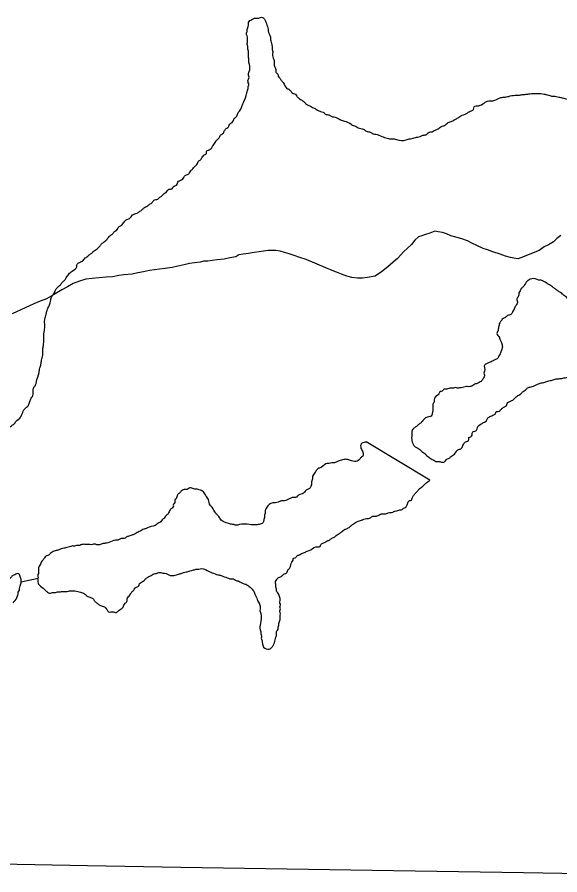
# Model space of a CAD drawing. Extents: x 2.4 to 73.1, y 4.5 to 25.6.
# Drawn here: x 46.1467 to 46.3093, y 19.8046 to 20.0614 of the extents above; entities that cross this region are included whole.
import ezdxf

# ---------------------------------------------------------------- set-up
doc = ezdxf.new("R2010")
doc.units = 0
for name, color, linetype in [('GM_X_Major_River', 7, 'Continuous'), ('GM_X_Minor_Lake', 7, 'Continuous'), ('GM_X_Minor_River', 7, 'Continuous'), ('GM_X_State_Route', 7, 'Continuous')]:
    doc.layers.add(name, color=color, linetype=linetype)

msp = doc.modelspace()

# ---------------------------------------------------------------- linework, layer by layer
at = {"layer": 'GM_X_Major_River'}
for points in [[(46.19931, 20.01592), (46.19971, 20.01648), (46.20069, 20.01759), (46.20089, 20.01816), (46.20147, 20.01852), (46.20206, 20.01927), (46.20284, 20.02019), (46.20342, 20.02056), (46.20344, 20.02113), (46.20421, 20.02168), (46.20479, 20.02204), (46.20539, 20.02298), (46.20618, 20.0241), (46.20677, 20.02484), (46.20735, 20.02539), (46.20755, 20.02596), (46.20833, 20.02651), (46.20873, 20.02726), (46.20932, 20.028), (46.2101, 20.02874), (46.2103, 20.02931), (46.21108, 20.02985), (46.21147, 20.03041), (46.21187, 20.03116), (46.21246, 20.03172), (46.21266, 20.03228), (46.21325, 20.03322), (46.21365, 20.03378), (46.21406, 20.03491), (46.21446, 20.03585), (46.21549, 20.03867), (46.21569, 20.03942), (46.2159, 20.03999), (46.21592, 20.04056), (46.21612, 20.04112), (46.21594, 20.0417), (46.21597, 20.04284), (46.21618, 20.0434), (46.216, 20.04398), (46.21602, 20.04455), (46.21622, 20.04511), (46.21628, 20.0472), (46.2161, 20.04778), (46.21612, 20.04854), (46.21596, 20.04949), (46.21597, 20.05006), (46.21598, 20.05063), (46.216, 20.0512), (46.21582, 20.05178), (46.21584, 20.05235), (46.21566, 20.05292), (46.21569, 20.05406), (46.21555, 20.05578), (46.21538, 20.05654), (46.21558, 20.05711), (46.2156, 20.05768), (46.2158, 20.05824), (46.21601, 20.059), (46.21603, 20.05976), (46.21642, 20.06032), (46.217, 20.06068), (46.21777, 20.06104), (46.21834, 20.06102), (46.2193, 20.06119), (46.21987, 20.06136), (46.22044, 20.06116), (46.22099, 20.06038), (46.22134, 20.05942), (46.22187, 20.0577), (46.22203, 20.05674), (46.22239, 20.05597), (46.22257, 20.05539), (46.22255, 20.05483), (46.22273, 20.05425), (46.2229, 20.05348), (46.22307, 20.05253), (46.22305, 20.05196), (46.22323, 20.05138), (46.2232, 20.05024), (46.22354, 20.04871), (46.22371, 20.04814), (46.22368, 20.047), (46.22386, 20.04642), (46.22421, 20.04546), (46.2242, 20.04489), (46.22476, 20.04431), (46.22493, 20.04373), (46.2253, 20.04315), (46.22585, 20.04238), (46.2264, 20.04179), (46.2275, 20.04005), (46.22825, 20.03965), (46.22936, 20.03848), (46.23011, 20.03827), (46.23048, 20.03769), (46.23103, 20.0371), (46.23159, 20.03671)], [(46.23159, 20.03671), (46.23253, 20.03611), (46.23308, 20.03553), (46.23364, 20.03513), (46.23458, 20.03472), (46.23514, 20.03433), (46.23571, 20.03412), (46.23664, 20.03353), (46.23758, 20.03312), (46.23834, 20.03291), (46.23908, 20.03232), (46.24003, 20.0321), (46.24078, 20.0317), (46.24229, 20.03128), (46.24304, 20.03088), (46.2436, 20.03067), (46.24417, 20.03047), (46.24473, 20.03026), (46.24661, 20.02945), (46.24717, 20.02905), (46.2483, 20.02864), (46.24886, 20.02825), (46.25037, 20.02783), (46.25131, 20.02723), (46.25225, 20.02701), (46.253, 20.02661), (46.25451, 20.02619), (46.25508, 20.02599), (46.25677, 20.02537), (46.25828, 20.02495), (46.25961, 20.02491), (46.26036, 20.0247), (46.26321, 20.02462), (46.26379, 20.0248), (46.26455, 20.02497), (46.26532, 20.02513), (46.26666, 20.02548), (46.26742, 20.02565), (46.26819, 20.02601), (46.26915, 20.02617), (46.27012, 20.0269), (46.27107, 20.02707), (46.27165, 20.02743), (46.27261, 20.02779), (46.27358, 20.02852), (46.27454, 20.02887), (46.27512, 20.02924), (46.27609, 20.02997), (46.27724, 20.03032), (46.27782, 20.03069), (46.27878, 20.03123), (46.27956, 20.03178), (46.28128, 20.03249), (46.28206, 20.03304), (46.28341, 20.03376), (46.28362, 20.03452), (46.28496, 20.03486), (46.28803, 20.0363), (46.2886, 20.03628), (46.2909, 20.03698), (46.29186, 20.03733), (46.2932, 20.03749), (46.29396, 20.03766), (46.29587, 20.03798), (46.29663, 20.03796), (46.29778, 20.03812), (46.29911, 20.03828), (46.30025, 20.03843), (46.30462, 20.03831), (46.30557, 20.0381), (46.30632, 20.03789), (46.30727, 20.03767), (46.30822, 20.03765), (46.30897, 20.03744), (46.30992, 20.03722), (46.31218, 20.03659), (46.31407, 20.03615), (46.31464, 20.03614), (46.31653, 20.03571), (46.31729, 20.03569), (46.31805, 20.03547), (46.31861, 20.03527), (46.31937, 20.03506), (46.32012, 20.03485), (46.32069, 20.03464), (46.32182, 20.03442), (46.32257, 20.03383), (46.32426, 20.0334), (46.32539, 20.0328), (46.32653, 20.03258), (46.32728, 20.03218), (46.32784, 20.03197), (46.32859, 20.03157), (46.32915, 20.03137), (46.32991, 20.03116), (46.33066, 20.03076), (46.3316, 20.03054)], [(46.13717, 19.93549), (46.1387, 19.93583), (46.13966, 19.936), (46.14024, 19.93636), (46.141, 19.93634), (46.14158, 19.93689), (46.14235, 19.93725), (46.14332, 19.9378), (46.14409, 19.93835), (46.14525, 19.93926), (46.14583, 19.93963), (46.14623, 19.94019), (46.14779, 19.94167), (46.14819, 19.94261), (46.14899, 19.9441), (46.14996, 19.94503), (46.15037, 19.94597), (46.15078, 19.9471), (46.15137, 19.94803), (46.15162, 19.95031), (46.15222, 19.95124), (46.15243, 19.95219), (46.15326, 19.95501), (46.15349, 19.95634), (46.15369, 19.9569), (46.15391, 19.95804), (46.15414, 19.95936), (46.15435, 19.96012), (46.1544, 19.96221), (46.15462, 19.96334), (46.15471, 19.96676), (46.15492, 19.96771), (46.155, 19.97094), (46.15521, 19.97169), (46.15542, 19.97244), (46.15564, 19.97358), (46.15625, 19.97489), (46.15666, 19.97621), (46.15708, 19.97772), (46.15787, 19.97884), (46.15807, 19.97941), (46.15847, 19.98016), (46.15964, 19.98126), (46.16023, 19.98201), (46.16082, 19.98256), (46.16141, 19.98331), (46.1622, 19.98443), (46.16317, 19.98535), (46.16453, 19.98664), (46.16455, 19.98721), (46.16533, 19.98795), (46.16648, 19.98849), (46.16688, 19.98905), (46.16785, 19.98979), (46.16843, 19.99034), (46.16921, 19.99089), (46.16979, 19.99144), (46.17037, 19.99181), (46.17154, 19.99292), (46.17213, 19.99366), (46.1729, 19.99421), (46.17368, 19.99495), (46.17447, 19.99588), (46.17524, 19.99643), (46.17583, 19.99717), (46.17641, 19.99753), (46.1772, 19.99865), (46.17816, 19.9992), (46.17856, 19.99976), (46.17934, 20.00069), (46.1803, 20.00104), (46.18128, 20.00215), (46.18262, 20.00269), (46.1834, 20.00324), (46.18398, 20.0036), (46.18456, 20.00415), (46.18572, 20.00488), (46.1865, 20.00543), (46.18708, 20.0058), (46.18767, 20.00654), (46.18882, 20.00689), (46.1894, 20.00744), (46.19017, 20.00799), (46.19076, 20.00855), (46.19134, 20.00891), (46.19212, 20.00984), (46.19308, 20.01001), (46.19347, 20.01057), (46.19444, 20.01111), (46.19504, 20.01223), (46.19619, 20.01277), (46.19659, 20.01333), (46.19717, 20.01408), (46.19775, 20.01425), (46.19833, 20.0148), (46.19873, 20.01536), (46.19931, 20.01592)], [(46.31402, 19.97532), (46.31347, 19.97591), (46.31252, 19.97612), (46.31123, 19.97749), (46.31067, 19.97788), (46.31011, 19.97847), (46.30955, 19.97887), (46.30862, 19.97946), (46.30806, 19.97986), (46.30731, 19.98045), (46.30619, 19.98124), (46.30544, 19.98164), (46.30488, 19.98203), (46.30413, 19.98244), (46.30357, 19.98264), (46.303, 19.98266), (46.30243, 19.98286), (46.30034, 19.98292), (46.29976, 19.98256), (46.29918, 19.982), (46.29819, 19.98051), (46.2976, 19.97995), (46.2974, 19.97939), (46.29701, 19.97883), (46.29699, 19.97826), (46.29679, 19.97769), (46.29638, 19.97675), (46.29656, 19.97618), (46.29615, 19.97505), (46.29575, 19.97449), (46.29555, 19.97393), (46.29515, 19.97337), (46.29495, 19.9728), (46.29437, 19.97225), (46.29341, 19.97189), (46.29282, 19.97134), (46.29225, 19.97117), (46.29185, 19.97061), (46.29126, 19.96986), (46.29105, 19.96911), (46.29083, 19.96797), (46.29062, 19.96722), (46.29042, 19.96665), (46.29115, 19.96549), (46.29132, 19.96492), (46.29169, 19.96415), (46.29186, 19.96357), (46.29204, 19.963), (46.29181, 19.96167), (46.2914, 19.96054), (46.29101, 19.95998), (46.2908, 19.95942), (46.29003, 19.95887), (46.28926, 19.95851), (46.28868, 19.95815), (46.2881, 19.95797), (46.28734, 19.95761), (46.28676, 19.95725), (46.28671, 19.95535), (46.2865, 19.95478), (46.28668, 19.95421), (46.28627, 19.95308), (46.28568, 19.95233), (46.2851, 19.95197), (46.28433, 19.95161), (46.28375, 19.95144), (46.28317, 19.95107), (46.28203, 19.95072), (46.28126, 19.95074), (46.27974, 19.95041), (46.27917, 19.95042), (46.27859, 19.95025), (46.27803, 19.95045), (46.27745, 19.95028), (46.27631, 19.95031), (46.27516, 19.94996), (46.27459, 19.94998), (46.27401, 19.94942), (46.27343, 19.94925), (46.27284, 19.94831), (46.27226, 19.94795), (46.27166, 19.94683), (46.27165, 19.94626), (46.27125, 19.94551), (46.27122, 19.94456), (46.27119, 19.94342), (46.27098, 19.94247), (46.27077, 19.94191), (46.27001, 19.94174), (46.26827, 19.94064), (46.26787, 19.94009), (46.2671, 19.93954), (46.26651, 19.93898), (46.26574, 19.93843), (46.26516, 19.93788), (46.26495, 19.93731), (46.26494, 19.93674)], [(46.26494, 19.93674), (46.26489, 19.93503), (46.26542, 19.93331), (46.26597, 19.93272), (46.26672, 19.93232), (46.26728, 19.93193), (46.26821, 19.93114), (46.26877, 19.93075), (46.26933, 19.93016), (46.27045, 19.92937), (46.27101, 19.92897), (46.27157, 19.92877), (46.27213, 19.92837), (46.27327, 19.92834), (46.27384, 19.92813), (46.27499, 19.92848), (46.27538, 19.92904), (46.27596, 19.92922), (46.27654, 19.92977), (46.2777, 19.9305), (46.27869, 19.9318), (46.27965, 19.93216), (46.28024, 19.93309), (46.28103, 19.93421), (46.2816, 19.93438), (46.282, 19.93495), (46.28201, 19.93551), (46.28259, 19.93569), (46.28298, 19.93625), (46.2832, 19.93719), (46.28435, 19.93773), (46.28456, 19.93849), (46.28573, 19.9396), (46.28669, 19.94014), (46.28727, 19.9405), (46.28748, 19.94107), (46.28806, 19.94162), (46.28922, 19.94216), (46.28999, 19.94271), (46.2902, 19.94328), (46.29077, 19.94326), (46.29135, 19.94362), (46.29193, 19.94418), (46.2927, 19.94473), (46.29328, 19.94509), (46.29349, 19.94566), (46.29484, 19.94657), (46.29542, 19.94693), (46.29601, 19.94749), (46.29698, 19.94822), (46.29756, 19.94859), (46.29834, 19.94933), (46.29892, 19.94969), (46.2995, 19.95024), (46.30027, 19.9506), (46.30103, 19.95077), (46.30257, 19.95149), (46.30372, 19.95184), (46.30449, 19.95201), (46.30564, 19.95236), (46.3064, 19.95253), (46.30755, 19.95287), (46.30813, 19.95305), (46.30869, 19.95303), (46.30927, 19.95321), (46.30984, 19.95319), (46.31042, 19.95337), (46.31098, 19.95335), (46.31156, 19.95353), (46.31213, 19.95351), (46.31326, 19.9531), (46.31401, 19.9527), (46.31627, 19.95188), (46.31683, 19.95148), (46.31739, 19.95127), (46.31815, 19.95106), (46.31871, 19.95067), (46.3221, 19.94943), (46.32267, 19.94942), (46.32323, 19.94921), (46.3238, 19.9492), (46.32437, 19.94899), (46.32494, 19.94898), (46.32551, 19.94896), (46.32607, 19.94875), (46.32664, 19.94874), (46.32721, 19.94853), (46.33139, 19.94842), (46.33215, 19.94859), (46.33273, 19.94876), (46.3333, 19.94875), (46.33387, 19.94911), (46.33445, 19.94928), (46.33561, 19.95001), (46.33618, 19.95019), (46.33695, 19.95055), (46.33753, 19.95091)]]:
    msp.add_spline(points, degree=3, dxfattribs=at)
at = {"layer": 'GM_X_Minor_Lake'}
msp.add_line((46.2703, 19.92274), (46.25121, 19.93422), dxfattribs=at)
for points in [[(46.25121, 19.93422), (46.25099, 19.93408), (46.25023, 19.93392), (46.24964, 19.93336), (46.24962, 19.9326), (46.2498, 19.93203), (46.25016, 19.93145), (46.25034, 19.93087), (46.25032, 19.93011), (46.24974, 19.92956), (46.24915, 19.92881), (46.24857, 19.92845), (46.24686, 19.92849), (46.24629, 19.9287), (46.24573, 19.92891), (46.24459, 19.92894), (46.24382, 19.92877), (46.24248, 19.92823), (46.24152, 19.92788), (46.24095, 19.9279), (46.24018, 19.92773), (46.23961, 19.92774), (46.23788, 19.92665), (46.23711, 19.92629), (46.23653, 19.92593), (46.23613, 19.92537), (46.23574, 19.92481), (46.23534, 19.92425), (46.23514, 19.92368), (46.23512, 19.92311), (46.23492, 19.92255), (46.23489, 19.92141), (46.23468, 19.92084), (46.23409, 19.9201), (46.23332, 19.91974), (46.23216, 19.91863), (46.23139, 19.91846), (46.23062, 19.91791), (46.23004, 19.91755), (46.22928, 19.91757), (46.22851, 19.91721), (46.22793, 19.91704), (46.22716, 19.91668), (46.2264, 19.91651), (46.22583, 19.91652), (46.22487, 19.91617), (46.2241, 19.916), (46.22296, 19.91584), (46.222, 19.9153), (46.22121, 19.91418), (46.221, 19.91361), (46.22098, 19.91285), (46.22078, 19.91229), (46.22076, 19.91153), (46.22055, 19.91097)], [(46.21983, 19.87544), (46.22, 19.87486), (46.22017, 19.87391), (46.22052, 19.87275), (46.22221, 19.87214), (46.22279, 19.8725), (46.22338, 19.87325), (46.224, 19.87494), (46.2242, 19.8757), (46.22441, 19.87626), (46.22444, 19.87759), (46.22484, 19.87815), (46.22485, 19.87872), (46.22506, 19.87928), (46.22507, 19.87985), (46.22548, 19.88098), (46.2255, 19.88174), (46.22552, 19.88231), (46.22553, 19.88307), (46.22536, 19.88365), (46.22556, 19.88421), (46.22539, 19.88479), (46.22559, 19.88535), (46.22542, 19.88593), (46.22544, 19.88669), (46.22474, 19.88899), (46.22437, 19.88957), (46.22439, 19.89014), (46.22421, 19.89071), (46.22423, 19.89128), (46.22405, 19.89186), (46.22446, 19.89299), (46.22524, 19.89373), (46.22582, 19.8939), (46.2264, 19.89446), (46.22756, 19.89519), (46.22776, 19.89575), (46.22835, 19.89649), (46.22897, 19.89819), (46.22936, 19.89875), (46.22938, 19.89932), (46.22995, 19.89949), (46.23054, 19.90005), (46.23131, 19.9004), (46.23189, 19.90077), (46.23246, 19.90094), (46.23361, 19.90148), (46.23419, 19.90166), (46.23612, 19.90274), (46.23669, 19.90273), (46.23745, 19.9029), (46.23766, 19.90346), (46.23824, 19.90383), (46.23959, 19.90455), (46.24036, 19.90491), (46.24113, 19.90546), (46.2417, 19.90563), (46.24229, 19.90619), (46.24287, 19.90655), (46.24364, 19.9071), (46.24461, 19.90783), (46.24538, 19.90819), (46.24635, 19.90874), (46.24693, 19.90929), (46.24771, 19.90984), (46.24925, 19.91056), (46.24982, 19.91073), (46.25059, 19.91109), (46.25135, 19.91126), (46.2525, 19.91142), (46.25327, 19.91197), (46.25384, 19.91195), (46.2548, 19.91212), (46.25538, 19.91248), (46.25614, 19.91265), (46.2569, 19.91263), (46.25786, 19.91298), (46.25919, 19.91314), (46.25997, 19.9135), (46.26073, 19.91367), (46.2613, 19.91384), (46.26187, 19.91383), (46.26246, 19.91438), (46.26303, 19.91455), (46.26343, 19.91511), (46.26363, 19.91568), (46.26423, 19.91661), (46.2648, 19.91679), (46.26501, 19.91735), (46.26541, 19.9181), (46.266, 19.91885), (46.26658, 19.9194), (46.26717, 19.92014), (46.26775, 19.92051), (46.2695, 19.92217), (46.27008, 19.92253), (46.2703, 19.92274)], [(46.22055, 19.91097), (46.22034, 19.91002), (46.21976, 19.90966), (46.21919, 19.90948), (46.21804, 19.90932), (46.21329, 19.90945), (46.21272, 19.90928), (46.21196, 19.9093), (46.2112, 19.90951), (46.21063, 19.90953), (46.21007, 19.90973), (46.20931, 19.90994), (46.20837, 19.91035), (46.20781, 19.91074), (46.20745, 19.91133), (46.20671, 19.9123), (46.20616, 19.91288), (46.20506, 19.91462), (46.20451, 19.91521), (46.20398, 19.91693), (46.20325, 19.91809), (46.20252, 19.91925), (46.20196, 19.91965), (46.20121, 19.91986), (46.20064, 19.92007), (46.19988, 19.92009), (46.19932, 19.92029), (46.19818, 19.92032), (46.1976, 19.91996), (46.19703, 19.91997), (46.19645, 19.9198), (46.19587, 19.91944), (46.19529, 19.91888), (46.1947, 19.91833), (46.19429, 19.9172), (46.1939, 19.91664), (46.19388, 19.91607), (46.19349, 19.91551), (46.19348, 19.91494), (46.19308, 19.91438), (46.1925, 19.91383), (46.1919, 19.9127), (46.19112, 19.91196), (46.19072, 19.9114), (46.19014, 19.91085), (46.18974, 19.91029), (46.18916, 19.90992), (46.18858, 19.90956), (46.188, 19.9092), (46.18571, 19.9085), (46.18494, 19.90814), (46.18436, 19.90797), (46.18378, 19.9076), (46.18263, 19.90706), (46.18205, 19.9067), (46.18128, 19.90634), (46.18013, 19.90599), (46.17936, 19.90563), (46.17878, 19.90527), (46.17821, 19.90528), (46.17744, 19.90511), (46.17667, 19.90475), (46.17611, 19.90477), (46.17419, 19.90406), (46.17342, 19.90389), (46.17247, 19.90373), (46.17132, 19.90338), (46.17056, 19.9034), (46.1698, 19.90361), (46.16923, 19.90344), (46.16847, 19.90346), (46.16752, 19.90348), (46.16638, 19.90351), (46.1658, 19.90334), (46.16504, 19.90317), (46.16447, 19.90319), (46.1639, 19.90301), (46.16332, 19.90303), (46.16275, 19.90285), (46.16122, 19.90252), (46.16065, 19.90234), (46.15988, 19.90217), (46.15892, 19.90182), (46.15835, 19.90164), (46.15777, 19.90147), (46.15661, 19.90074), (46.15584, 19.90019), (46.15526, 19.90002), (46.15487, 19.89946), (46.15428, 19.89871), (46.15389, 19.89815), (46.15368, 19.89759), (46.15329, 19.89703), (46.15308, 19.89647), (46.15304, 19.89476), (46.15283, 19.89419), (46.15301, 19.89362)], [(46.14552, 19.88602), (46.14658, 19.88752), (46.14678, 19.88808), (46.14699, 19.88865), (46.147, 19.88922), (46.1474, 19.88978), (46.14741, 19.89035), (46.14762, 19.8911), (46.14783, 19.89167), (46.14786, 19.893), (46.14751, 19.89415), (46.14714, 19.89473), (46.14657, 19.89474), (46.146, 19.89438), (46.14542, 19.8942), (46.14484, 19.89365), (46.14406, 19.8931), (46.14349, 19.89293), (46.1429, 19.89237), (46.14174, 19.89164)], [(46.15301, 19.89362), (46.15296, 19.89191), (46.15333, 19.89133), (46.15482, 19.89014), (46.15556, 19.88936), (46.15669, 19.88895), (46.15726, 19.88913), (46.15821, 19.8891), (46.15879, 19.88928), (46.15936, 19.88926), (46.15993, 19.88943), (46.1605, 19.88942), (46.16164, 19.88939), (46.16241, 19.88956), (46.1645, 19.8895), (46.16601, 19.88908), (46.16657, 19.88887), (46.16713, 19.88848), (46.16788, 19.88788), (46.16844, 19.88768), (46.16938, 19.88727), (46.16993, 19.8865), (46.17068, 19.88591), (46.17142, 19.88532), (46.17255, 19.88491), (46.17348, 19.88412), (46.17403, 19.88334), (46.17555, 19.8833), (46.17612, 19.8831), (46.17669, 19.88327), (46.17728, 19.88383), (46.17785, 19.88419), (46.17844, 19.88474), (46.17864, 19.88531), (46.17904, 19.88587), (46.17963, 19.88661), (46.17964, 19.88718), (46.18043, 19.8883), (46.18103, 19.88924), (46.18161, 19.88979), (46.18201, 19.89054), (46.18317, 19.89108), (46.18337, 19.89183), (46.18395, 19.8922), (46.18492, 19.89293), (46.18551, 19.89349), (46.18609, 19.89385), (46.18686, 19.89421), (46.18744, 19.89457), (46.18801, 19.89475), (46.18859, 19.89492), (46.18916, 19.8951), (46.18973, 19.89508), (46.1903, 19.89487), (46.19087, 19.89486), (46.19256, 19.89424), (46.1937, 19.89421), (46.19504, 19.89456), (46.196, 19.89491), (46.19657, 19.89508), (46.19734, 19.89525), (46.19849, 19.8956), (46.19925, 19.89577), (46.19983, 19.89594), (46.20059, 19.89611), (46.20116, 19.8961), (46.20193, 19.89627), (46.20419, 19.89544), (46.20513, 19.89504), (46.20682, 19.89442), (46.20777, 19.89421), (46.20833, 19.894), (46.21003, 19.89338), (46.21078, 19.89317), (46.21154, 19.89315), (46.2121, 19.89276), (46.21285, 19.89255), (46.21342, 19.89234), (46.21417, 19.89194), (46.21473, 19.89173), (46.21567, 19.89133), (46.21623, 19.89093), (46.21734, 19.88976), (46.21771, 19.88918), (46.21789, 19.88861), (46.21861, 19.88706), (46.21878, 19.88649), (46.21915, 19.88591), (46.2195, 19.88476), (46.21946, 19.88343), (46.21964, 19.88286), (46.21956, 19.87982), (46.21951, 19.87792), (46.21969, 19.87734), (46.21967, 19.87677), (46.21984, 19.87601), (46.21983, 19.87544)]]:
    msp.add_spline(points, degree=3, dxfattribs=at)
at = {"layer": 'GM_X_Minor_River'}
msp.add_line((46.153, 19.89333), (46.14784, 19.89219), dxfattribs=at)
for points in [[(46.3059, 19.99317), (46.30457, 19.99261), (46.30305, 19.99147), (46.29677, 19.98902), (46.29544, 19.98921), (46.29448, 19.9894), (46.29296, 19.98979), (46.29144, 19.99036), (46.28917, 19.99113), (46.28764, 19.9917), (46.28632, 19.99209), (46.28441, 19.99304), (46.28308, 19.99362), (46.28157, 19.99438), (46.27986, 19.99496), (46.27814, 19.99553), (46.27662, 19.99592), (46.2753, 19.99649), (46.27416, 19.99687), (46.27282, 19.99707), (46.27187, 19.99726), (46.27035, 19.9967), (46.26902, 19.99632), (46.26788, 19.99594), (46.26693, 19.99556), (46.26578, 19.99462), (46.26483, 19.99329), (46.2635, 19.99215), (46.26255, 19.9912), (46.26064, 19.98912), (46.25931, 19.98798), (46.25778, 19.98666), (46.25588, 19.98514), (46.25398, 19.98382), (46.25169, 19.98344), (46.25017, 19.98326), (46.24865, 19.98326), (46.24694, 19.98346), (46.24542, 19.98384), (46.2439, 19.98442), (46.24238, 19.98499), (46.24105, 19.98556), (46.23915, 19.98633), (46.23326, 19.98882), (46.23136, 19.98939), (46.22965, 19.98997), (46.22813, 19.99054), (46.2268, 19.99093), (46.22547, 19.99131), (46.22414, 19.9915), (46.223, 19.99151), (46.22186, 19.99151), (46.22053, 19.99133), (46.21919, 19.99114), (46.21767, 19.99095), (46.21596, 19.99058), (46.21444, 19.99039), (46.21311, 19.99021), (46.21216, 19.98964), (46.21044, 19.98926), (46.20873, 19.98889), (46.20664, 19.9887), (46.20512, 19.98852), (46.20379, 19.98833), (46.20265, 19.98834), (46.20151, 19.98796), (46.1998, 19.98777), (46.19827, 19.98759), (46.19675, 19.98721), (46.19485, 19.98684), (46.19314, 19.98646), (46.19105, 19.98609), (46.18933, 19.9859), (46.18781, 19.98572), (46.18629, 19.98553), (46.18458, 19.98516), (46.18287, 19.98478), (46.18116, 19.98441), (46.17868, 19.98422), (46.17716, 19.98404), (46.17526, 19.98366), (46.17336, 19.98348), (46.17127, 19.98329), (46.16917, 19.98311), (46.16727, 19.98292), (46.16537, 19.98236), (46.16347, 19.9816), (46.16176, 19.98066), (46.16004, 19.97971), (46.15757, 19.9782), (46.15547, 19.97707), (46.15357, 19.97631), (46.15167, 19.97555), (46.1452, 19.97253)], [(46.30952, 19.99601), (46.30838, 19.99506), (46.30742, 19.99412), (46.3059, 19.99317)]]:
    msp.add_lwpolyline(points, dxfattribs=at)
at = {"layer": 'GM_X_State_Route'}
msp.add_lwpolyline([(46.09063, 19.80873), (46.14127, 19.80784), (46.16771, 19.80737), (46.1957, 19.80687), (46.25947, 19.80591), (46.29834, 19.80524), (46.33878, 19.80458), (46.33969, 19.80457)], dxfattribs=at)

doc.saveas('drawing.dxf')
